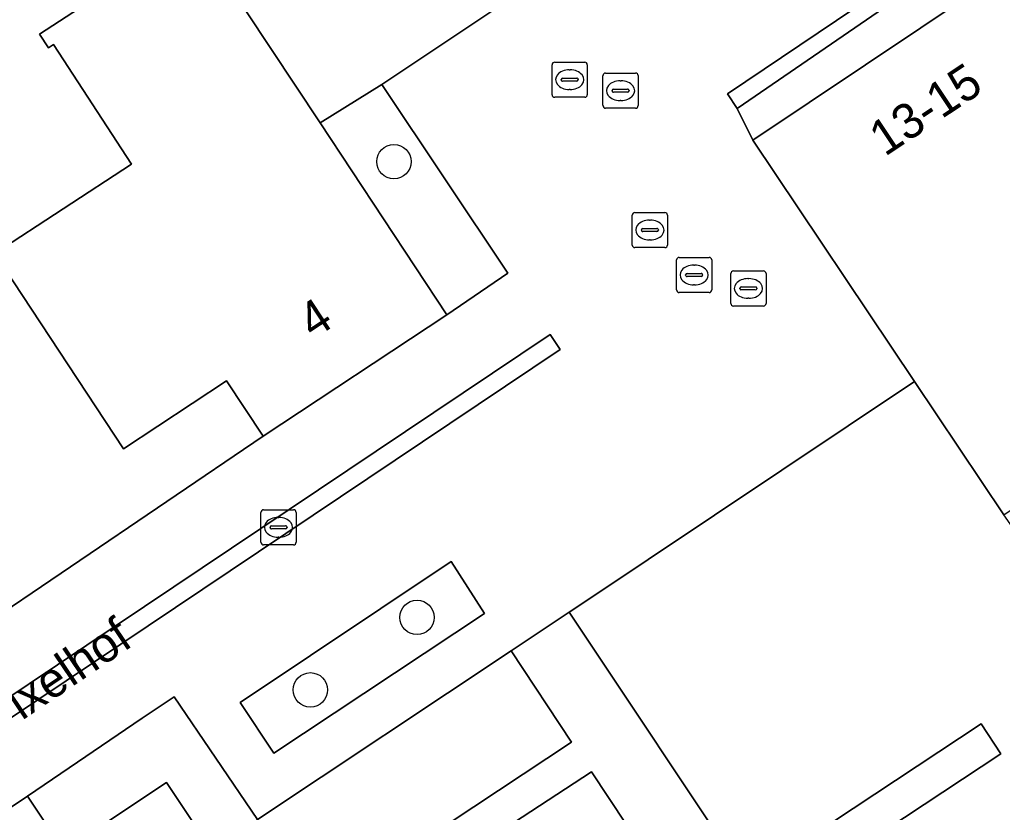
# Model space of a CAD drawing. Extents: x 158793 to 159888, y 384317 to 385256.
# Drawn here: x 159065.9 to 159093.84, y 384627.65 to 384650.2 of the extents above; entities that cross this region are included whole.
import ezdxf

# ---------------------------------------------------------------- set-up
doc = ezdxf.new("R2010")
doc.units = 0
for name, color, linetype in [('IMGEO_Boom', 7, 'Continuous'), ('IMGEO_Erf', 7, 'Continuous'), ('IMGEO_Groenvoorziening', 7, 'Continuous'), ('IMGEO_Haag', 7, 'Continuous'), ('IMGEO_Kolk', 7, 'Continuous'), ('IMGEO_Openbare_ruimte_label', 7, 'Continuous'), ('IMGEO_Pand', 7, 'Continuous'), ('IMGEO_Pand_nummerreeks', 7, 'Continuous'), ('IMGEO_Rijbaan_lokaal_open', 7, 'Continuous'), ('IMGEO_Rioolput', 7, 'Continuous'), ('IMGEO_Voetpad_gesloten', 7, 'Continuous')]:
    doc.layers.add(name, color=color, linetype=linetype)

msp = doc.modelspace()

# ---------------------------------------------------------------- linework, layer by layer
at = {"layer": 'IMGEO_Boom'}
for centre in [(159076.541, 384646.156), (159077.198, 384633.192), (159074.166, 384631.133)]:
    msp.add_circle(centre, 0.489, dxfattribs=at)
at = {"layer": 'IMGEO_Erf'}
for points in [[(159070.931, 384652.572), (159074.44, 384647.256), (159076.202, 384648.351), (159076.201, 384648.352), (159083.762, 384653.406)], [(159064.596, 384632.772), (159072.82, 384638.349), (159071.785, 384639.918), (159068.855, 384637.984), (159065.184, 384643.544), (159069.078, 384646.082), (159066.861, 384649.485), (159066.719, 384649.392), (159066.462, 384649.786), (159070.065, 384652.134)], [(159059.027, 384606.175), (159077.911, 384619.118), (159072.39, 384627.254), (159072.658, 384627.446), (159070.296, 384630.934), (159069.385, 384630.332), (159067.304, 384628.917), (159066.125, 384628.106), (159067.155, 384626.557), (159070.078, 384628.501), (159073.783, 384622.932), (159069.978, 384620.4), (159070.649, 384619.405), (159067.347, 384617.182), (159068.664, 384615.164), (159067.861, 384614.64), (159067.057, 384614.115), (159065.74, 384616.131)]]:
    msp.add_lwpolyline(points, dxfattribs=at)
at = {"layer": 'IMGEO_Groenvoorziening'}
for points in [[(159094.723, 384652.11), (159095.283, 384652.499), (159094.647, 384653.405), (159086.296, 384647.672), (159086.741, 384646.77)], [(159076.202, 384648.351), (159074.44, 384647.256), (159078.044, 384641.798), (159079.779, 384642.984)], [(159103.802, 384638.624), (159095.902, 384633.237), (159093.881, 384636.112), (159091.339, 384639.907), (159081.883, 384633.575), (159081.526, 384633.338), (159086.579, 384625.758), (159093.239, 384630.167), (159093.798, 384629.312), (159086.701, 384624.623), (159092.844, 384615.354), (159094.379, 384616.401), (159103.529, 384622.642), (159105.246, 384620.163), (159112.838, 384625.132)], [(159072.168, 384630.775), (159073.13, 384629.336), (159079.119, 384633.309), (159078.169, 384634.786)]]:
    msp.add_lwpolyline(points, close=True, dxfattribs=at)
for points in [[(159077.435, 384626.893), (159081.593, 384629.649), (159079.875, 384632.241), (159072.658, 384627.446)], [(159084.629, 384625.064), (159082.155, 384628.802), (159077.994, 384626.082)]]:
    msp.add_lwpolyline(points, dxfattribs=at)
at = {"layer": 'IMGEO_Haag'}
msp.add_lwpolyline([(159076.202, 384648.351), (159074.44, 384647.256), (159078.044, 384641.798), (159079.779, 384642.984)], close=True, dxfattribs=at)
at = {"layer": 'IMGEO_Kolk'}
for p, q in [((159083.393, 384644.711), (159084.245, 384644.711)), ((159083.318, 384643.785), (159083.318, 384644.637)), ((159083.806, 384644.491), (159083.831, 384644.491)), ((159084.319, 384644.637), (159084.319, 384643.785)), ((159083.577, 384644.205), (159083.577, 384644.217)), ((159084.015, 384644.168), (159083.617, 384644.168)), ((159083.62, 384644.254), (159084.018, 384644.254)), ((159084.061, 384644.217), (159084.061, 384644.205)), ((159083.829, 384643.931), (159083.804, 384643.931)), ((159084.245, 384643.711), (159083.393, 384643.711)), ((159072.76, 384635.329), (159072.76, 384636.181)), ((159072.835, 384636.255), (159073.687, 384636.255)), ((159073.248, 384636.035), (159073.273, 384636.035)), ((159073.761, 384636.181), (159073.761, 384635.329)), ((159073.019, 384635.749), (159073.019, 384635.761)), ((159073.457, 384635.712), (159073.059, 384635.712)), ((159073.062, 384635.798), (159073.46, 384635.798)), ((159073.503, 384635.761), (159073.503, 384635.749)), ((159073.271, 384635.475), (159073.246, 384635.475)), ((159073.687, 384635.255), (159072.835, 384635.255))]:
    msp.add_line(p, q, dxfattribs=at)
for points in [[(159083.393, 384644.711), (159084.245, 384644.711)], [(159083.318, 384643.785), (159083.318, 384644.637)], [(159084.319, 384644.637), (159084.319, 384643.785)], [(159084.245, 384643.711), (159083.393, 384643.711)], [(159072.76, 384635.329), (159072.76, 384636.181)], [(159072.835, 384636.255), (159073.687, 384636.255)], [(159073.761, 384636.181), (159073.761, 384635.329)], [(159073.687, 384635.255), (159072.835, 384635.255)]]:
    msp.add_lwpolyline(points, dxfattribs=at)
for centre, radius, start, end in [((159083.395, 384644.635), 0.0765, 91.552, 178.448), ((159083.395, 384644.635), 0.0765, 91.552, 178.448), ((159084.243, 384644.635), 0.0765, 1.552, 88.448), ((159084.243, 384644.635), 0.0765, 1.552, 88.448), ((159083.617, 384644.214), 0.0403, 85.8775, 175.7526), ((159083.614, 384644.204), 0.0366, 178.938, 274.7102), ((159084.018, 384644.211), 0.043, 264.8664, 352.4533), ((159084.022, 384644.216), 0.0386, 1.7309, 96.639), ((159083.395, 384643.787), 0.0765, 181.552, 268.448), ((159083.395, 384643.787), 0.0765, 181.552, 268.448), ((159084.243, 384643.787), 0.0765, 271.552, 358.448), ((159084.243, 384643.787), 0.0765, 271.552, 358.448), ((159072.837, 384636.179), 0.0765, 91.552, 178.448), ((159072.837, 384636.179), 0.0765, 91.552, 178.448), ((159073.685, 384636.179), 0.0765, 1.552, 88.448), ((159073.685, 384636.179), 0.0765, 1.552, 88.448), ((159073.059, 384635.758), 0.0403, 85.8775, 175.7526), ((159073.056, 384635.748), 0.0366, 178.938, 274.7102), ((159073.46, 384635.755), 0.043, 264.8664, 352.4533), ((159073.464, 384635.76), 0.0386, 1.7309, 96.639), ((159072.837, 384635.331), 0.0765, 181.552, 268.448), ((159072.837, 384635.331), 0.0765, 181.552, 268.448), ((159073.685, 384635.331), 0.0765, 271.552, 358.448), ((159073.685, 384635.331), 0.0765, 271.552, 358.448)]:
    msp.add_arc(centre, radius, start, end, dxfattribs=at)
for centre, major_axis, ratio, start_param, end_param in [((159083.805, 384644.211), (-0.387, 0.002), 0.722429, 4.712389, 7.853982), ((159083.83, 384644.211), (-0.39, 0.002), 0.717154, 1.570796, 4.712389), ((159073.247, 384635.755), (-0.387, 0.002), 0.722429, 4.712389, 7.853982), ((159073.272, 384635.755), (-0.39, 0.002), 0.717154, 1.570796, 4.712389)]:
    msp.add_ellipse(centre, major_axis=major_axis, ratio=ratio, start_param=start_param, end_param=end_param, dxfattribs=at)
at = {"layer": 'IMGEO_Pand'}
for points in [[(159074.44, 384647.256), (159070.931, 384652.572), (159070.87, 384652.665), (159070.065, 384652.134), (159066.462, 384649.786), (159066.719, 384649.392), (159066.861, 384649.485), (159069.078, 384646.082), (159065.184, 384643.544), (159068.855, 384637.984), (159071.785, 384639.918), (159072.82, 384638.349), (159078.044, 384641.798)], [(159097.374, 384648.178), (159094.723, 384652.11), (159086.741, 384646.77), (159091.339, 384639.907), (159093.881, 384636.112), (159101.854, 384641.533)], [(159073.783, 384622.932), (159070.078, 384628.501), (159067.155, 384626.557), (159066.125, 384628.106), (159061.214, 384624.822), (159066.544, 384616.657), (159067.347, 384617.182), (159070.649, 384619.405), (159069.978, 384620.4)]]:
    msp.add_lwpolyline(points, close=True, dxfattribs=at)
at = {"layer": 'IMGEO_Rijbaan_lokaal_open'}
for points in [[(159123.154, 384679.895), (159115.398, 384674.683), (159114.386, 384674.002), (159092.976, 384659.587), (159091.396, 384658.524), (159089.164, 384657.021), (159083.762, 384653.406), (159076.201, 384648.352), (159076.202, 384648.351), (159079.779, 384642.984), (159078.044, 384641.798), (159072.82, 384638.349), (159064.596, 384632.772)], [(159061.214, 384624.822), (159066.125, 384628.106), (159067.304, 384628.917), (159069.385, 384630.332), (159070.296, 384630.934), (159072.658, 384627.446), (159079.875, 384632.241), (159081.526, 384633.338), (159081.883, 384633.575), (159091.339, 384639.907), (159086.741, 384646.77), (159086.296, 384647.672), (159086.028, 384648.086), (159101.495, 384658.503), (159112.174, 384642.595), (159116.293, 384645.434), (159105.668, 384661.285), (159115.57, 384667.981)]]:
    msp.add_lwpolyline(points, dxfattribs=at)
for points in [[(159086.028, 384648.086), (159086.296, 384647.672), (159094.647, 384653.405), (159096.373, 384654.502), (159101.349, 384657.816), (159101.913, 384656.989), (159106.275, 384650.526), (159106.828, 384649.729), (159111.159, 384643.182), (159111.78, 384642.323), (159112.174, 384642.595), (159101.495, 384658.503)], [(159080.983, 384641.239), (159081.264, 384640.811), (159051.588, 384620.908), (159051.323, 384621.345)], [(159051.323, 384621.345), (159051.588, 384620.908), (159081.264, 384640.811), (159080.983, 384641.239)], [(159078.169, 384634.786), (159079.119, 384633.309), (159073.13, 384629.336), (159072.168, 384630.775)]]:
    msp.add_lwpolyline(points, close=True, dxfattribs=at)
at = {"layer": 'IMGEO_Rioolput'}
for p, q in [((159081.038, 384648.061), (159081.038, 384648.913)), ((159081.113, 384648.987), (159081.965, 384648.987)), ((159082.039, 384648.913), (159082.039, 384648.061)), ((159081.526, 384648.767), (159081.551, 384648.767)), ((159082.485, 384647.75), (159082.485, 384648.602)), ((159082.56, 384648.676), (159083.412, 384648.676)), ((159083.486, 384648.602), (159083.486, 384647.75)), ((159081.297, 384648.481), (159081.297, 384648.493)), ((159081.735, 384648.444), (159081.337, 384648.444)), ((159081.34, 384648.53), (159081.738, 384648.53)), ((159081.781, 384648.493), (159081.781, 384648.481)), ((159082.973, 384648.456), (159082.998, 384648.456)), ((159081.549, 384648.207), (159081.524, 384648.207)), ((159082.744, 384648.17), (159082.744, 384648.182)), ((159083.182, 384648.133), (159082.784, 384648.133)), ((159082.787, 384648.219), (159083.185, 384648.219)), ((159083.228, 384648.182), (159083.228, 384648.17)), ((159081.965, 384647.987), (159081.113, 384647.987)), ((159082.996, 384647.896), (159082.971, 384647.896)), ((159083.412, 384647.676), (159082.56, 384647.676)), ((159084.576, 384642.507), (159084.576, 384643.359)), ((159084.651, 384643.433), (159085.503, 384643.433)), ((159085.577, 384643.359), (159085.577, 384642.507)), ((159084.878, 384642.976), (159085.276, 384642.976)), ((159085.064, 384643.213), (159085.089, 384643.213)), ((159086.119, 384642.123), (159086.119, 384642.975)), ((159086.194, 384643.049), (159087.046, 384643.049)), ((159087.12, 384642.975), (159087.12, 384642.123)), ((159084.835, 384642.927), (159084.835, 384642.939)), ((159085.273, 384642.89), (159084.875, 384642.89)), ((159085.319, 384642.939), (159085.319, 384642.927)), ((159086.607, 384642.829), (159086.632, 384642.829)), ((159085.503, 384642.433), (159084.651, 384642.433)), ((159085.087, 384642.653), (159085.062, 384642.653)), ((159086.378, 384642.543), (159086.378, 384642.555)), ((159086.816, 384642.506), (159086.418, 384642.506)), ((159086.421, 384642.592), (159086.819, 384642.592)), ((159086.862, 384642.555), (159086.862, 384642.543)), ((159086.63, 384642.269), (159086.605, 384642.269)), ((159087.046, 384642.049), (159086.194, 384642.049))]:
    msp.add_line(p, q, dxfattribs=at)
for points in [[(159081.038, 384648.061), (159081.038, 384648.913)], [(159081.113, 384648.987), (159081.965, 384648.987)], [(159082.039, 384648.913), (159082.039, 384648.061)], [(159082.485, 384647.75), (159082.485, 384648.602)], [(159082.56, 384648.676), (159083.412, 384648.676)], [(159083.486, 384648.602), (159083.486, 384647.75)], [(159081.965, 384647.987), (159081.113, 384647.987)], [(159083.412, 384647.676), (159082.56, 384647.676)], [(159084.576, 384642.507), (159084.576, 384643.359)], [(159084.651, 384643.433), (159085.503, 384643.433)], [(159085.577, 384643.359), (159085.577, 384642.507)], [(159086.119, 384642.123), (159086.119, 384642.975)], [(159086.194, 384643.049), (159087.046, 384643.049)], [(159087.12, 384642.975), (159087.12, 384642.123)], [(159085.503, 384642.433), (159084.651, 384642.433)], [(159087.046, 384642.049), (159086.194, 384642.049)]]:
    msp.add_lwpolyline(points, dxfattribs=at)
for centre, radius, start, end in [((159081.115, 384648.911), 0.0765, 91.552, 178.448), ((159081.115, 384648.911), 0.0765, 91.552, 178.448), ((159081.963, 384648.911), 0.0765, 1.552, 88.448), ((159081.963, 384648.911), 0.0765, 1.552, 88.448), ((159082.562, 384648.6), 0.0765, 91.552, 178.448), ((159082.562, 384648.6), 0.0765, 91.552, 178.448), ((159083.41, 384648.6), 0.0765, 1.552, 88.448), ((159083.41, 384648.6), 0.0765, 1.552, 88.448), ((159081.337, 384648.49), 0.0403, 85.8775, 175.7526), ((159081.334, 384648.48), 0.0366, 178.938, 274.7102), ((159081.738, 384648.487), 0.043, 264.8664, 352.4533), ((159081.742, 384648.492), 0.0386, 1.7309, 96.639), ((159081.115, 384648.063), 0.0765, 181.552, 268.448), ((159081.115, 384648.063), 0.0765, 181.552, 268.448), ((159081.963, 384648.063), 0.0765, 271.552, 358.448), ((159081.963, 384648.063), 0.0765, 271.552, 358.448), ((159082.784, 384648.179), 0.0403, 85.8775, 175.7526), ((159082.781, 384648.169), 0.0366, 178.938, 274.7102), ((159083.185, 384648.176), 0.043, 264.8664, 352.4533), ((159083.189, 384648.181), 0.0386, 1.7309, 96.639), ((159082.562, 384647.752), 0.0765, 181.552, 268.448), ((159082.562, 384647.752), 0.0765, 181.552, 268.448), ((159083.41, 384647.752), 0.0765, 271.552, 358.448), ((159083.41, 384647.752), 0.0765, 271.552, 358.448), ((159084.653, 384643.357), 0.0765, 91.552, 178.448), ((159084.653, 384643.357), 0.0765, 91.552, 178.448), ((159085.501, 384643.357), 0.0765, 1.552, 88.448), ((159085.501, 384643.357), 0.0765, 1.552, 88.448), ((159084.875, 384642.936), 0.0403, 85.8775, 175.7526), ((159085.28, 384642.938), 0.0386, 1.7309, 96.639), ((159086.196, 384642.973), 0.0765, 91.552, 178.448), ((159086.196, 384642.973), 0.0765, 91.552, 178.448), ((159087.044, 384642.973), 0.0765, 1.552, 88.448), ((159087.044, 384642.973), 0.0765, 1.552, 88.448), ((159084.872, 384642.926), 0.0366, 178.938, 274.7102), ((159085.276, 384642.933), 0.043, 264.8664, 352.4533), ((159084.653, 384642.509), 0.0765, 181.552, 268.448), ((159084.653, 384642.509), 0.0765, 181.552, 268.448), ((159085.501, 384642.509), 0.0765, 271.552, 358.448), ((159085.501, 384642.509), 0.0765, 271.552, 358.448), ((159086.418, 384642.552), 0.0403, 85.8775, 175.7526), ((159086.415, 384642.542), 0.0366, 178.938, 274.7102), ((159086.819, 384642.549), 0.043, 264.8664, 352.4533), ((159086.823, 384642.554), 0.0386, 1.7309, 96.639), ((159086.196, 384642.125), 0.0765, 181.552, 268.448), ((159086.196, 384642.125), 0.0765, 181.552, 268.448), ((159087.044, 384642.125), 0.0765, 271.552, 358.448), ((159087.044, 384642.125), 0.0765, 271.552, 358.448)]:
    msp.add_arc(centre, radius, start, end, dxfattribs=at)
for centre, major_axis, ratio, start_param, end_param in [((159081.525, 384648.487), (-0.387, 0.002), 0.722429, 4.712389, 7.853982), ((159081.55, 384648.487), (-0.39, 0.002), 0.717154, 1.570796, 4.712389), ((159082.972, 384648.176), (-0.387, 0.002), 0.722429, 4.712389, 7.853982), ((159082.997, 384648.176), (-0.39, 0.002), 0.717154, 1.570796, 4.712389), ((159085.063, 384642.933), (-0.387, 0.002), 0.722429, 4.712389, 7.853982), ((159085.088, 384642.933), (-0.39, 0.002), 0.717154, 1.570796, 4.712389), ((159086.606, 384642.549), (-0.387, 0.002), 0.722429, 4.712389, 7.853982), ((159086.631, 384642.549), (-0.39, 0.002), 0.717154, 1.570796, 4.712389)]:
    msp.add_ellipse(centre, major_axis=major_axis, ratio=ratio, start_param=start_param, end_param=end_param, dxfattribs=at)
at = {"layer": 'IMGEO_Voetpad_gesloten'}
msp.add_lwpolyline([(159081.526, 384633.338), (159079.875, 384632.241), (159081.593, 384629.649), (159077.435, 384626.893), (159077.994, 384626.082), (159082.155, 384628.802), (159084.629, 384625.064), (159083.814, 384624.492), (159084.923, 384622.861), (159085.726, 384623.381), (159087.659, 384620.489), (159087.279, 384620.222), (159091.18, 384614.272), (159092.844, 384615.354), (159086.701, 384624.623), (159093.798, 384629.312), (159093.239, 384630.167), (159086.579, 384625.758)], close=True, dxfattribs=at)

# ---------------------------------------------------------------- texts
at = {"layer": 'IMGEO_Openbare_ruimte_label'}
msp.add_text('Pixelhof', height=1, rotation=34.0395, dxfattribs=at).set_placement((159065.223, 384629.75))
at = {"layer": 'IMGEO_Pand_nummerreeks'}
for s, rotation, p in [('13-15', 33.5868, (159090.5, 384646.287)), ('4', 33.2373, (159074.25, 384641.092))]:
    msp.add_text(s, height=1, rotation=rotation, dxfattribs=at).set_placement(p)

doc.saveas('drawing.dxf')
